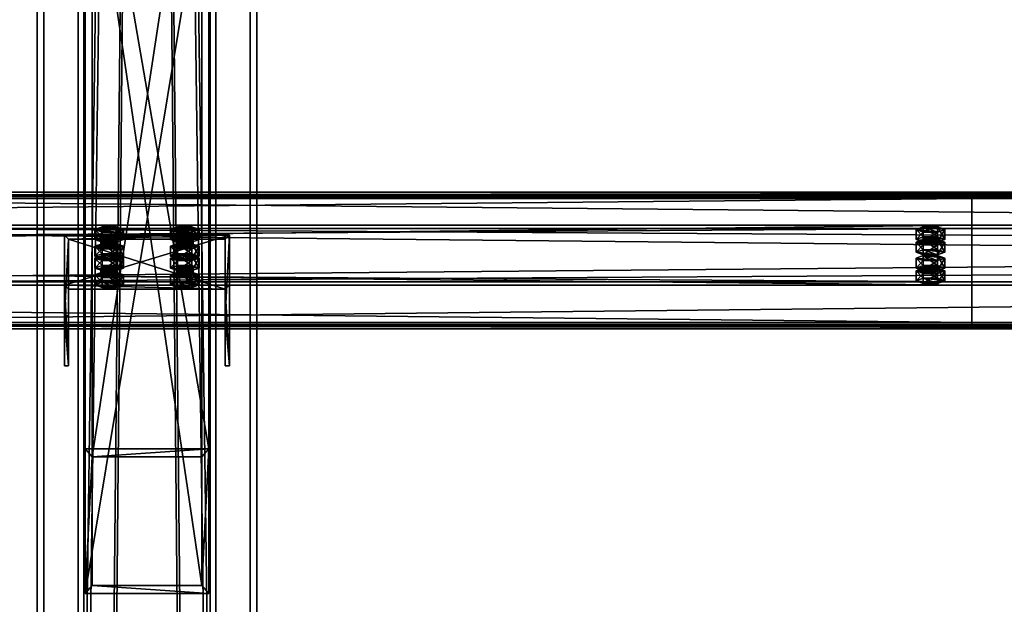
# Model space of a CAD drawing. Header units: millimetres. Extents: x -333 to 67333, y -930 to 39730.
# Tile 623 of 656: x 5407 to 6124, y 22024 to 22449. Entities that reach past the tile are written whole.
import ezdxf

# ---------------------------------------------------------------- set-up
doc = ezdxf.new("R2010")
doc.units = ezdxf.units.MM
for name, color, linetype in [('13', 7, 'Continuous'), ('4', 7, 'Continuous'), ('5', 7, 'Continuous'), ('6', 7, 'Continuous'), ('7', 7, 'Continuous'), ('95', 7, 'Continuous')]:
    doc.layers.add(name, color=color, linetype=linetype)

msp = doc.modelspace()

# ---------------------------------------------------------------- meshes
at = {"layer": '13', "color": 30}
mesh = msp.add_polyface(dxfattribs=at)
corners = [(-330.01, 22226.99, 6954.91), (-330.01, 22299.38, 6939.52), (6099.99, 22299.38, 6939.52), (6099.99, 22226.99, 6954.91), (-330.01, 22258.21, 6745.85), (6099.99, 22258.21, 6745.85), (-330.01, 22318.86, 6732.96), (6099.99, 22318.86, 6732.96), (-330.01, 22321.56, 6745.68), (6099.99, 22321.56, 6745.68), (-330.01, 22323.51, 6745.26), (6099.99, 22323.51, 6745.26), (-330.01, 22320.4, 6730.59), (6099.99, 22320.4, 6730.59), (-330.01, 22255.84, 6744.31), (6099.99, 22255.84, 6744.31), (-330.01, 22297, 6937.98), (6099.99, 22297, 6937.98), (-330.01, 22228.53, 6952.54), (6099.99, 22228.53, 6952.54), (-330.01, 22225.83, 6939.82), (6099.99, 22225.83, 6939.82), (-330.01, 22223.87, 6940.24), (6099.99, 22223.87, 6940.24)]
mesh.append_faces([[corners[k] for k in face] for face in [(0, 2, 3, 3), (1, 5, 2, 2), (4, 7, 5, 5), (6, 9, 7, 7), (8, 11, 9, 9), (10, 13, 11, 11), (12, 15, 13, 13), (14, 17, 15, 15), (16, 19, 17, 17), (18, 21, 19, 19), (20, 23, 21, 21), (22, 3, 23, 23), (20, 0, 22, 22), (8, 12, 10, 10), (3, 21, 23, 23), (11, 7, 9, 9)]], dxfattribs={"vtx0": -1, "color": 30})
mesh.append_faces([[corners[k] for k in face] for face in [(1, 16, 4, 4), (16, 0, 18, 18), (18, 0, 20, 20), (12, 6, 14, 14), (14, 4, 16, 16), (21, 3, 19, 19), (2, 19, 3, 3), (19, 2, 17, 17), (17, 2, 15, 15), (13, 7, 11, 11)]], dxfattribs={"vtx0": -1, "vtx1": -1, "color": 30})
mesh.append_faces([[corners[k] for k in face] for face in [(16, 1, 0, 0), (12, 8, 6, 6), (14, 6, 4, 4), (15, 2, 5, 5), (5, 13, 15, 15), (13, 5, 7, 7)]], dxfattribs={"vtx0": -1, "vtx2": -1, "vtx3": -1, "color": 30})
mesh.append_faces([[corners[k] for k in face] for face in [(0, 1, 2, 2), (1, 4, 5, 5), (4, 6, 7, 7), (6, 8, 9, 9), (8, 10, 11, 11), (10, 12, 13, 13), (12, 14, 15, 15), (14, 16, 17, 17), (16, 18, 19, 19), (18, 20, 21, 21), (20, 22, 23, 23), (22, 0, 3, 3)]], dxfattribs={"vtx2": -1, "vtx3": -1, "color": 30})
mesh = msp.add_polyface(dxfattribs=at)
corners = [(4899.99, 22226.99, 6954.91), (4899.99, 22299.38, 6939.52), (11699.99, 22299.38, 6939.52), (11699.99, 22226.99, 6954.91), (4899.99, 22258.21, 6745.85), (11699.99, 22258.21, 6745.85), (4899.99, 22318.86, 6732.96), (11699.99, 22318.86, 6732.96), (4899.99, 22321.56, 6745.68), (11699.99, 22321.56, 6745.68), (4899.99, 22323.51, 6745.26), (11699.99, 22323.51, 6745.26), (4899.99, 22320.4, 6730.59), (11699.99, 22320.4, 6730.59), (4899.99, 22255.84, 6744.31), (11699.99, 22255.84, 6744.31), (4899.99, 22297, 6937.98), (11699.99, 22297, 6937.98), (4899.99, 22228.53, 6952.54), (11699.99, 22228.53, 6952.54), (4899.99, 22225.83, 6939.82), (11699.99, 22225.83, 6939.82), (4899.99, 22223.87, 6940.24), (11699.99, 22223.87, 6940.24)]
mesh.append_faces([[corners[k] for k in face] for face in [(0, 2, 3, 3), (1, 5, 2, 2), (4, 7, 5, 5), (6, 9, 7, 7), (8, 11, 9, 9), (10, 13, 11, 11), (12, 15, 13, 13), (14, 17, 15, 15), (16, 19, 17, 17), (18, 21, 19, 19), (20, 23, 21, 21), (22, 3, 23, 23), (20, 0, 22, 22), (8, 12, 10, 10), (3, 21, 23, 23), (11, 7, 9, 9)]], dxfattribs={"vtx0": -1, "color": 30})
mesh.append_faces([[corners[k] for k in face] for face in [(1, 16, 4, 4), (16, 0, 18, 18), (18, 0, 20, 20), (12, 6, 14, 14), (14, 4, 16, 16), (21, 3, 19, 19), (2, 19, 3, 3), (19, 2, 17, 17), (17, 2, 15, 15), (13, 7, 11, 11)]], dxfattribs={"vtx0": -1, "vtx1": -1, "color": 30})
mesh.append_faces([[corners[k] for k in face] for face in [(16, 1, 0, 0), (12, 8, 6, 6), (14, 6, 4, 4), (15, 2, 5, 5), (5, 13, 15, 15), (13, 5, 7, 7)]], dxfattribs={"vtx0": -1, "vtx2": -1, "vtx3": -1, "color": 30})
mesh.append_faces([[corners[k] for k in face] for face in [(0, 1, 2, 2), (1, 4, 5, 5), (4, 6, 7, 7), (6, 8, 9, 9), (8, 10, 11, 11), (10, 12, 13, 13), (12, 14, 15, 15), (14, 16, 17, 17), (16, 18, 19, 19), (18, 20, 21, 21), (20, 22, 23, 23), (22, 0, 3, 3)]], dxfattribs={"vtx2": -1, "vtx3": -1, "color": 30})
at = {"layer": '4', "color": 171}
mesh = msp.add_polyface(dxfattribs=at)
corners = [(5455, 22031.39, 6628.51), (5545, 22031.39, 6628.51), (5545, 22574.55, 5227.71), (5455, 22574.55, 5227.71), (5455, 22136.59, 6606.15), (5455, 22658.46, 5260.25), (5545, 22136.59, 6606.15), (5545, 22658.46, 5260.25), (5540, 22579.21, 5229.52), (5460, 22579.21, 5229.52), (5460, 22653.8, 5258.44), (5540, 22653.8, 5258.44), (5460, 22130.75, 6607.39), (5540, 22130.75, 6607.39), (5460, 22037.24, 6627.26), (5540, 22037.24, 6627.26)]
mesh.append_faces([[corners[k] for k in face] for face in [(0, 2, 3, 3), (4, 3, 5, 5), (6, 5, 7, 7), (1, 7, 2, 2), (12, 11, 10, 10), (14, 10, 9, 9), (15, 9, 8, 8), (13, 8, 11, 11)]], dxfattribs={"vtx0": -1, "color": 171})
mesh.append_faces([[corners[k] for k in face] for face in [(2, 8, 3, 3), (8, 7, 11, 11), (11, 7, 10, 10), (3, 9, 5, 5), (9, 3, 8, 8), (5, 10, 7, 7), (4, 12, 0, 0), (12, 6, 13, 13), (13, 6, 15, 15), (0, 14, 1, 1), (14, 0, 12, 12), (1, 15, 6, 6)]], dxfattribs={"vtx0": -1, "vtx1": -1, "color": 171})
mesh.append_faces([[corners[k] for k in face] for face in [(8, 2, 7, 7), (5, 9, 10, 10), (12, 4, 6, 6), (1, 14, 15, 15)]], dxfattribs={"vtx0": -1, "vtx2": -1, "vtx3": -1, "color": 171})
mesh.append_faces([[corners[k] for k in face] for face in [(0, 1, 2, 2), (4, 0, 3, 3), (6, 4, 5, 5), (1, 6, 7, 7), (12, 13, 11, 11), (14, 12, 10, 10), (15, 14, 9, 9), (13, 15, 8, 8)]], dxfattribs={"vtx2": -1, "vtx3": -1, "color": 171})
at = {"layer": '5', "color": 131}
mesh = msp.add_polyface(dxfattribs=at)
corners = [(5454, 29385.28, 2984), (5546, 29385.28, 2984), (5546, 19415.31, 2984), (5454, 19415.31, 2984), (5546, 29385.28, 3076), (5546, 19415.31, 3076), (5454, 29385.28, 3076), (5454, 19415.31, 3076), (5450, 29385.28, 2980), (5450, 29385.28, 3080), (5450, 19415.31, 3080), (5450, 19415.31, 2980), (5550, 29385.28, 3080), (5550, 19415.31, 3080), (5550, 29385.28, 2980), (5550, 19415.31, 2980)]
mesh.append_faces([[corners[k] for k in face] for face in [(0, 2, 3, 3), (1, 5, 2, 2), (4, 7, 5, 5), (6, 3, 7, 7), (8, 10, 11, 11), (9, 13, 10, 10), (12, 15, 13, 13), (14, 11, 15, 15)]], dxfattribs={"vtx0": -1, "color": 131})
mesh.append_faces([[corners[k] for k in face] for face in [(9, 6, 12, 12), (6, 8, 0, 0), (0, 8, 1, 1), (12, 4, 14, 14), (4, 12, 6, 6), (14, 1, 8, 8), (11, 3, 15, 15), (3, 10, 7, 7), (7, 10, 5, 5), (15, 2, 13, 13), (2, 15, 3, 3), (13, 5, 10, 10)]], dxfattribs={"vtx0": -1, "vtx1": -1, "color": 131})
mesh.append_faces([[corners[k] for k in face] for face in [(6, 9, 8, 8), (14, 4, 1, 1), (3, 11, 10, 10), (13, 2, 5, 5)]], dxfattribs={"vtx0": -1, "vtx2": -1, "vtx3": -1, "color": 131})
mesh.append_faces([[corners[k] for k in face] for face in [(0, 1, 2, 2), (1, 4, 5, 5), (4, 6, 7, 7), (6, 0, 3, 3), (8, 9, 10, 10), (9, 12, 13, 13), (12, 14, 15, 15), (14, 8, 11, 11)]], dxfattribs={"vtx2": -1, "vtx3": -1, "color": 131})
at = {"layer": '6', "color": 2}
mesh = msp.add_polyface(dxfattribs=at)
corners = [(5420, 19420.14, 7183.53), (5580, 19420.14, 7183.53), (5580, 30845.34, 4755.1), (5420, 30845.34, 4755.1), (5420, 19420.14, 7347.1), (5420, 30878.6, 4911.61), (5580, 19420.14, 7347.1), (5580, 30878.6, 4911.61), (5575, 30846.38, 4759.99), (5425, 30846.38, 4759.99), (5425, 30877.56, 4906.72), (5575, 30877.56, 4906.72), (5425, 19420.14, 7341.99), (5575, 19420.14, 7341.99), (5425, 19420.14, 7188.64), (5575, 19420.14, 7188.64)]
mesh.append_faces([[corners[k] for k in face] for face in [(0, 2, 3, 3), (4, 3, 5, 5), (6, 5, 7, 7), (1, 7, 2, 2), (12, 11, 10, 10), (14, 10, 9, 9), (15, 9, 8, 8), (13, 8, 11, 11)]], dxfattribs={"vtx0": -1, "color": 2})
mesh.append_faces([[corners[k] for k in face] for face in [(2, 8, 3, 3), (8, 7, 11, 11), (11, 7, 10, 10), (3, 9, 5, 5), (9, 3, 8, 8), (5, 10, 7, 7), (4, 12, 0, 0), (12, 6, 13, 13), (13, 6, 15, 15), (0, 14, 1, 1), (14, 0, 12, 12), (1, 15, 6, 6)]], dxfattribs={"vtx0": -1, "vtx1": -1, "color": 2})
mesh.append_faces([[corners[k] for k in face] for face in [(8, 2, 7, 7), (5, 9, 10, 10), (12, 4, 6, 6), (1, 14, 15, 15)]], dxfattribs={"vtx0": -1, "vtx2": -1, "vtx3": -1, "color": 2})
mesh.append_faces([[corners[k] for k in face] for face in [(0, 1, 2, 2), (4, 0, 3, 3), (6, 4, 5, 5), (1, 6, 7, 7), (12, 13, 11, 11), (14, 12, 10, 10), (15, 14, 9, 9), (13, 15, 8, 8)]], dxfattribs={"vtx2": -1, "vtx3": -1, "color": 2})
at = {"layer": '7', "color": 6}
mesh = msp.add_polyface(dxfattribs=at)
corners = [(5559.99, 22292.22, 6915.49), (5439.99, 22292.22, 6915.49), (5439.99, 22255.84, 6744.31), (5559.99, 22255.84, 6744.31), (5439.99, 22233.53, 6927.96), (5439.99, 22197.15, 6756.78), (5442.99, 22233.53, 6927.96), (5442.99, 22197.15, 6756.78), (5442.99, 22289.29, 6916.11), (5442.99, 22252.9, 6744.93), (5556.99, 22289.29, 6916.11), (5556.99, 22252.9, 6744.93), (5556.99, 22233.53, 6927.96), (5556.99, 22197.15, 6756.78), (5559.99, 22233.53, 6927.96), (5559.99, 22197.15, 6756.78)]
mesh.append_faces([[corners[k] for k in face] for face in [(0, 2, 3, 3), (1, 5, 2, 2), (4, 7, 5, 5), (6, 9, 7, 7), (8, 11, 9, 9), (10, 13, 11, 11), (12, 15, 13, 13), (14, 3, 15, 15), (12, 0, 14, 14), (7, 2, 5, 5)]], dxfattribs={"vtx0": -1, "color": 6})
mesh.append_faces([[corners[k] for k in face] for face in [(1, 8, 4, 4), (8, 0, 10, 10), (10, 0, 12, 12), (3, 11, 15, 15), (11, 2, 9, 9), (9, 2, 7, 7)]], dxfattribs={"vtx0": -1, "vtx1": -1, "color": 6})
mesh.append_faces([[corners[k] for k in face] for face in [(8, 1, 0, 0), (11, 3, 2, 2)]], dxfattribs={"vtx0": -1, "vtx2": -1, "vtx3": -1, "color": 6})
mesh.append_faces([[corners[k] for k in face] for face in [(6, 4, 8, 8), (13, 15, 11, 11)]], dxfattribs={"vtx1": -1, "color": 6})
mesh.append_faces([[corners[k] for k in face] for face in [(0, 1, 2, 2), (1, 4, 5, 5), (4, 6, 7, 7), (6, 8, 9, 9), (8, 10, 11, 11), (10, 12, 13, 13), (12, 14, 15, 15), (14, 0, 3, 3)]], dxfattribs={"vtx2": -1, "vtx3": -1, "color": 6})
at = {"layer": '95', "color": 20}
mesh = msp.add_polyface(dxfattribs=at)
corners = [(5478.49, 22288.98, 6890.62), (5477.69, 22288.36, 6887.68), (5477.69, 22283.47, 6888.72), (5467.29, 22288.36, 6887.68), (5466.49, 22288.98, 6890.62), (5466.49, 22284.09, 6891.66), (5467.29, 22289.6, 6893.55), (5467.29, 22284.71, 6894.59), (5469.49, 22290.06, 6895.7), (5469.49, 22285.17, 6896.74), (5472.49, 22290.23, 6896.49), (5472.49, 22285.34, 6897.53), (5475.49, 22290.06, 6895.7), (5475.49, 22285.17, 6896.74), (5477.69, 22289.6, 6893.55), (5477.69, 22284.71, 6894.59), (5478.49, 22284.09, 6891.66), (5475.49, 22287.9, 6885.53), (5469.49, 22287.9, 6885.53), (5472.49, 22287.73, 6884.75), (5482.88, 22296.32, 6889.06), (5477.69, 22294.45, 6880.25), (5477.69, 22287.11, 6881.81), (5482.88, 22288.98, 6890.62), (5467.29, 22294.45, 6880.25), (5467.29, 22287.11, 6881.81), (5462.1, 22296.32, 6889.06), (5462.1, 22288.98, 6890.62), (5467.29, 22298.19, 6897.86), (5467.29, 22290.85, 6899.42), (5477.69, 22298.19, 6897.86), (5477.69, 22290.85, 6899.42)]
mesh.append_faces([[corners[k] for k in face] for face in [(6, 9, 7, 7), (8, 11, 9, 9), (10, 13, 11, 11), (12, 15, 13, 13), (17, 18, 19, 19), (8, 12, 10, 10), (20, 22, 23, 23), (21, 25, 22, 22), (24, 27, 25, 25), (26, 29, 27, 27), (28, 31, 29, 29), (30, 23, 31, 31), (21, 26, 24, 24), (28, 20, 30, 30), (23, 29, 31, 31), (27, 22, 25, 25)]], dxfattribs={"vtx0": -1, "color": 20})
mesh.append_faces([[corners[k] for k in face] for face in [(18, 17, 3, 3), (3, 17, 4, 4), (4, 0, 6, 6), (6, 14, 8, 8), (26, 20, 28, 28), (29, 22, 27, 27)]], dxfattribs={"vtx0": -1, "vtx1": -1, "color": 20})
mesh.append_faces([[corners[k] for k in face] for face in [(4, 17, 1, 1), (4, 1, 0, 0), (6, 0, 14, 14), (8, 14, 12, 12), (26, 21, 20, 20), (29, 23, 22, 22)]], dxfattribs={"vtx0": -1, "vtx2": -1, "vtx3": -1, "color": 20})
mesh.append_faces([[corners[k] for k in face] for face in [(0, 1, 2, 2), (3, 4, 5, 5), (4, 6, 7, 7), (6, 8, 9, 9), (8, 10, 11, 11), (10, 12, 13, 13), (12, 14, 15, 15), (14, 0, 16, 16), (20, 21, 22, 22), (21, 24, 25, 25), (24, 26, 27, 27), (26, 28, 29, 29), (28, 30, 31, 31), (30, 20, 23, 23)]], dxfattribs={"vtx2": -1, "vtx3": -1, "color": 20})
mesh = msp.add_polyface(dxfattribs=at)
corners = [(5533.49, 22288.98, 6890.62), (5532.69, 22288.36, 6887.68), (5532.69, 22283.47, 6888.72), (5522.29, 22288.36, 6887.68), (5521.49, 22288.98, 6890.62), (5521.49, 22284.09, 6891.66), (5522.29, 22289.6, 6893.55), (5522.29, 22284.71, 6894.59), (5524.49, 22290.06, 6895.7), (5524.49, 22285.17, 6896.74), (5527.49, 22290.23, 6896.49), (5527.49, 22285.34, 6897.53), (5530.49, 22290.06, 6895.7), (5530.49, 22285.17, 6896.74), (5532.69, 22289.6, 6893.55), (5532.69, 22284.71, 6894.59), (5533.49, 22284.09, 6891.66), (5530.49, 22287.9, 6885.53), (5524.49, 22287.9, 6885.53), (5527.49, 22287.73, 6884.75), (5537.88, 22296.32, 6889.06), (5532.69, 22294.45, 6880.25), (5532.69, 22287.11, 6881.81), (5537.88, 22288.98, 6890.62), (5522.29, 22294.45, 6880.25), (5522.29, 22287.11, 6881.81), (5517.1, 22296.32, 6889.06), (5517.1, 22288.98, 6890.62), (5522.29, 22298.19, 6897.86), (5522.29, 22290.85, 6899.42), (5532.69, 22298.19, 6897.86), (5532.69, 22290.85, 6899.42)]
mesh.append_faces([[corners[k] for k in face] for face in [(6, 9, 7, 7), (8, 11, 9, 9), (10, 13, 11, 11), (12, 15, 13, 13), (17, 18, 19, 19), (8, 12, 10, 10), (20, 22, 23, 23), (21, 25, 22, 22), (24, 27, 25, 25), (26, 29, 27, 27), (28, 31, 29, 29), (30, 23, 31, 31), (21, 26, 24, 24), (28, 20, 30, 30), (23, 29, 31, 31), (27, 22, 25, 25)]], dxfattribs={"vtx0": -1, "color": 20})
mesh.append_faces([[corners[k] for k in face] for face in [(18, 17, 3, 3), (3, 1, 4, 4), (4, 1, 6, 6), (6, 14, 8, 8), (26, 20, 28, 28), (29, 22, 27, 27)]], dxfattribs={"vtx0": -1, "vtx1": -1, "color": 20})
mesh.append_faces([[corners[k] for k in face] for face in [(3, 17, 1, 1), (6, 1, 0, 0), (6, 0, 14, 14), (8, 14, 12, 12), (26, 21, 20, 20), (29, 23, 22, 22)]], dxfattribs={"vtx0": -1, "vtx2": -1, "vtx3": -1, "color": 20})
mesh.append_faces([[corners[k] for k in face] for face in [(0, 1, 2, 2), (3, 4, 5, 5), (4, 6, 7, 7), (6, 8, 9, 9), (8, 10, 11, 11), (10, 12, 13, 13), (12, 14, 15, 15), (14, 0, 16, 16), (20, 21, 22, 22), (21, 24, 25, 25), (24, 26, 27, 27), (26, 28, 29, 29), (28, 30, 31, 31), (30, 20, 23, 23)]], dxfattribs={"vtx2": -1, "vtx3": -1, "color": 20})
mesh = msp.add_polyface(dxfattribs=at)
corners = [(6075.99, 22288.98, 6890.62), (6075.19, 22288.36, 6887.68), (6075.19, 22286.4, 6888.1), (6075.99, 22287.02, 6891.03), (6072.99, 22287.9, 6885.53), (6072.99, 22285.94, 6885.95), (6069.99, 22287.73, 6884.75), (6069.99, 22285.78, 6885.16), (6066.99, 22287.9, 6885.53), (6066.99, 22285.94, 6885.95), (6064.79, 22288.36, 6887.68), (6064.79, 22286.4, 6888.1), (6063.99, 22288.98, 6890.62), (6063.99, 22287.02, 6891.03), (6064.79, 22289.6, 6893.55), (6064.79, 22287.65, 6893.97), (6066.99, 22290.06, 6895.7), (6066.99, 22288.1, 6896.12), (6069.99, 22290.23, 6896.49), (6069.99, 22288.27, 6896.9), (6072.99, 22290.06, 6895.7), (6072.99, 22288.1, 6896.12), (6075.19, 22289.6, 6893.55), (6075.19, 22287.65, 6893.97), (6080.38, 22287.02, 6891.03), (6075.19, 22285.15, 6882.23), (6075.19, 22277.82, 6883.79), (6080.38, 22279.69, 6892.59), (6064.79, 22285.15, 6882.23), (6064.79, 22277.82, 6883.79), (6059.6, 22287.02, 6891.03), (6059.6, 22279.69, 6892.59), (6064.79, 22288.9, 6899.84), (6064.79, 22281.56, 6901.4), (6075.19, 22288.9, 6899.84), (6075.19, 22281.56, 6901.4), (6080.38, 22296.32, 6889.06), (6075.19, 22294.45, 6880.25), (6075.19, 22287.11, 6881.81), (6080.38, 22288.98, 6890.62), (6064.79, 22294.45, 6880.25), (6064.79, 22287.11, 6881.81), (6059.6, 22296.32, 6889.06), (6059.6, 22288.98, 6890.62), (6064.79, 22298.19, 6897.86), (6064.79, 22290.85, 6899.42), (6075.19, 22298.19, 6897.86), (6075.19, 22290.85, 6899.42), (6075.99, 22268.19, 6792.8), (6075.19, 22267.57, 6789.87), (6075.19, 22265.61, 6790.28), (6075.99, 22266.23, 6793.22), (6072.99, 22267.11, 6787.72), (6072.99, 22265.15, 6788.14), (6069.99, 22266.94, 6786.93), (6069.99, 22264.99, 6787.35), (6066.99, 22267.11, 6787.72), (6066.99, 22265.15, 6788.14), (6064.79, 22267.57, 6789.87), (6064.79, 22265.61, 6790.28), (6063.99, 22268.19, 6792.8), (6063.99, 22266.23, 6793.22), (6064.79, 22268.81, 6795.74), (6064.79, 22266.86, 6796.15), (6066.99, 22269.27, 6797.89), (6066.99, 22267.31, 6798.3), (6069.99, 22269.44, 6798.67), (6069.99, 22267.48, 6799.09), (6072.99, 22269.27, 6797.89), (6072.99, 22267.31, 6798.3), (6075.19, 22268.81, 6795.74), (6075.19, 22266.86, 6796.15), (6080.38, 22266.23, 6793.22), (6075.19, 22264.36, 6784.41), (6075.19, 22257.03, 6785.97), (6080.38, 22258.9, 6794.78), (6064.79, 22264.36, 6784.41), (6064.79, 22257.03, 6785.97), (6059.6, 22266.23, 6793.22), (6059.6, 22258.9, 6794.78), (6064.79, 22268.1, 6802.02), (6064.79, 22260.77, 6803.58), (6075.19, 22268.1, 6802.02), (6075.19, 22260.77, 6803.58), (6080.38, 22275.53, 6791.24), (6075.19, 22273.65, 6782.44), (6075.19, 22266.32, 6784), (6080.38, 22268.19, 6792.8), (6064.79, 22273.65, 6782.44), (6064.79, 22266.32, 6784), (6059.6, 22275.53, 6791.24), (6059.6, 22268.19, 6792.8), (6064.79, 22277.4, 6800.05), (6064.79, 22270.06, 6801.61), (6075.19, 22277.4, 6800.05), (6075.19, 22270.06, 6801.61)]
mesh.append_faces([[corners[k] for k in face] for face in [(0, 2, 3, 3), (1, 5, 2, 2), (4, 7, 5, 5), (6, 9, 7, 7), (8, 11, 9, 9), (10, 13, 11, 11), (12, 15, 13, 13), (14, 17, 15, 15), (16, 19, 17, 17), (18, 21, 19, 19), (20, 23, 21, 21), (22, 3, 23, 23), (4, 8, 6, 6), (16, 20, 18, 18), (23, 19, 21, 21), (11, 7, 9, 9), (24, 26, 27, 27), (25, 29, 26, 26), (28, 31, 29, 29), (30, 33, 31, 31), (32, 35, 33, 33), (34, 27, 35, 35), (25, 30, 28, 28), (32, 24, 34, 34), (27, 33, 35, 35), (31, 26, 29, 29), (36, 38, 39, 39), (37, 41, 38, 38), (40, 43, 41, 41), (42, 45, 43, 43), (44, 47, 45, 45), (46, 39, 47, 47), (37, 42, 40, 40), (44, 36, 46, 46), (39, 45, 47, 47), (43, 38, 41, 41), (48, 50, 51, 51), (49, 53, 50, 50), (52, 55, 53, 53), (54, 57, 55, 55), (56, 59, 57, 57), (58, 61, 59, 59), (60, 63, 61, 61), (62, 65, 63, 63), (64, 67, 65, 65), (66, 69, 67, 67), (68, 71, 69, 69), (70, 51, 71, 71), (52, 56, 54, 54), (64, 68, 66, 66), (71, 67, 69, 69), (59, 55, 57, 57), (72, 74, 75, 75), (73, 77, 74, 74), (76, 79, 77, 77), (78, 81, 79, 79), (80, 83, 81, 81), (82, 75, 83, 83), (73, 78, 76, 76), (80, 72, 82, 82), (75, 81, 83, 83), (79, 74, 77, 77), (84, 86, 87, 87), (85, 89, 86, 86), (88, 91, 89, 89), (90, 93, 91, 91), (92, 95, 93, 93), (94, 87, 95, 95), (85, 90, 88, 88), (92, 84, 94, 94), (87, 93, 95, 95), (91, 86, 89, 89)]], dxfattribs={"vtx0": -1, "color": 20})
mesh.append_faces([[corners[k] for k in face] for face in [(8, 4, 10, 10), (10, 4, 12, 12), (12, 0, 14, 14), (14, 0, 16, 16), (19, 23, 17, 17), (17, 3, 15, 15), (15, 2, 13, 13), (13, 5, 11, 11), (30, 24, 32, 32), (33, 26, 31, 31), (42, 37, 44, 44), (45, 38, 43, 43), (56, 52, 58, 58), (58, 49, 60, 60), (60, 49, 62, 62), (62, 70, 64, 64), (67, 71, 65, 65), (65, 51, 63, 63), (63, 50, 61, 61), (61, 53, 59, 59), (78, 72, 80, 80), (81, 74, 79, 79), (90, 85, 92, 92), (93, 86, 91, 91)]], dxfattribs={"vtx0": -1, "vtx1": -1, "color": 20})
mesh.append_faces([[corners[k] for k in face] for face in [(12, 4, 1, 1), (12, 1, 0, 0), (16, 0, 22, 22), (16, 22, 20, 20), (17, 23, 3, 3), (15, 3, 2, 2), (13, 2, 5, 5), (11, 5, 7, 7), (30, 25, 24, 24), (33, 27, 26, 26), (44, 37, 36, 36), (45, 39, 38, 38), (58, 52, 49, 49), (62, 49, 48, 48), (62, 48, 70, 70), (64, 70, 68, 68), (65, 71, 51, 51), (63, 51, 50, 50), (61, 50, 53, 53), (59, 53, 55, 55), (78, 73, 72, 72), (81, 75, 74, 74), (92, 85, 84, 84), (93, 87, 86, 86)]], dxfattribs={"vtx0": -1, "vtx2": -1, "vtx3": -1, "color": 20})
mesh.append_faces([[corners[k] for k in face] for face in [(0, 1, 2, 2), (1, 4, 5, 5), (4, 6, 7, 7), (6, 8, 9, 9), (8, 10, 11, 11), (10, 12, 13, 13), (12, 14, 15, 15), (14, 16, 17, 17), (16, 18, 19, 19), (18, 20, 21, 21), (20, 22, 23, 23), (22, 0, 3, 3), (24, 25, 26, 26), (25, 28, 29, 29), (28, 30, 31, 31), (30, 32, 33, 33), (32, 34, 35, 35), (34, 24, 27, 27), (36, 37, 38, 38), (37, 40, 41, 41), (40, 42, 43, 43), (42, 44, 45, 45), (44, 46, 47, 47), (46, 36, 39, 39), (48, 49, 50, 50), (49, 52, 53, 53), (52, 54, 55, 55), (54, 56, 57, 57), (56, 58, 59, 59), (58, 60, 61, 61), (60, 62, 63, 63), (62, 64, 65, 65), (64, 66, 67, 67), (66, 68, 69, 69), (68, 70, 71, 71), (70, 48, 51, 51), (72, 73, 74, 74), (73, 76, 77, 77), (76, 78, 79, 79), (78, 80, 81, 81), (80, 82, 83, 83), (82, 72, 75, 75), (84, 85, 86, 86), (85, 88, 89, 89), (88, 90, 91, 91), (90, 92, 93, 93), (92, 94, 95, 95), (94, 84, 87, 87)]], dxfattribs={"vtx2": -1, "vtx3": -1, "color": 20})
mesh = msp.add_polyface(dxfattribs=at)
corners = [(5478.49, 22288.98, 6890.62), (5477.69, 22283.47, 6888.72), (5478.49, 22284.09, 6891.66), (5477.69, 22288.36, 6887.68), (5475.49, 22287.9, 6885.53), (5475.49, 22283.01, 6886.57), (5472.49, 22287.73, 6884.75), (5472.49, 22282.84, 6885.79), (5469.49, 22287.9, 6885.53), (5469.49, 22283.01, 6886.57), (5467.29, 22288.36, 6887.68), (5467.29, 22283.47, 6888.72), (5466.49, 22284.09, 6891.66), (5466.49, 22288.98, 6890.62), (5467.29, 22284.71, 6894.59), (5477.69, 22289.6, 6893.55), (5477.69, 22284.71, 6894.59), (5472.49, 22285.34, 6897.53), (5475.49, 22285.17, 6896.74), (5469.49, 22285.17, 6896.74), (5482.88, 22284.09, 6891.66), (5477.69, 22282.22, 6882.85), (5477.69, 22274.88, 6884.41), (5482.88, 22276.75, 6893.22), (5467.29, 22282.22, 6882.85), (5467.29, 22274.88, 6884.41), (5462.1, 22284.09, 6891.66), (5462.1, 22276.75, 6893.22), (5467.29, 22285.96, 6900.46), (5467.29, 22278.62, 6902.02), (5477.69, 22285.96, 6900.46), (5477.69, 22278.62, 6902.02), (5462.1, 22275.53, 6791.24), (5482.88, 22275.53, 6791.24), (5467.29, 22277.4, 6800.05), (5477.69, 22277.4, 6800.05)]
mesh.append_faces([[corners[k] for k in face] for face in [(0, 1, 2, 2), (3, 5, 1, 1), (4, 7, 5, 5), (6, 9, 7, 7), (8, 11, 9, 9), (10, 12, 11, 11), (13, 14, 12, 12), (15, 2, 16, 16), (16, 17, 18, 18), (9, 5, 7, 7), (20, 22, 23, 23), (21, 25, 22, 22), (24, 27, 25, 25), (26, 29, 27, 27), (28, 31, 29, 29), (30, 23, 31, 31), (21, 26, 24, 24), (28, 20, 30, 30), (23, 29, 31, 31), (34, 33, 35, 35)]], dxfattribs={"vtx0": -1, "color": 20})
mesh.append_faces([[corners[k] for k in face] for face in [(17, 16, 19, 19), (19, 2, 14, 14), (14, 1, 12, 12), (12, 5, 11, 11), (11, 5, 9, 9), (26, 20, 28, 28), (29, 22, 27, 27), (32, 33, 34, 34)]], dxfattribs={"vtx0": -1, "vtx1": -1, "color": 20})
mesh.append_faces([[corners[k] for k in face] for face in [(19, 16, 2, 2), (14, 2, 1, 1), (12, 1, 5, 5), (26, 21, 20, 20)]], dxfattribs={"vtx0": -1, "vtx2": -1, "vtx3": -1, "color": 20})
mesh.append_faces([[corners[k] for k in face] for face in [(3, 4, 5, 5), (4, 6, 7, 7), (6, 8, 9, 9), (8, 10, 11, 11), (20, 21, 22, 22), (21, 24, 25, 25), (24, 26, 27, 27), (26, 28, 29, 29), (28, 30, 31, 31), (30, 20, 23, 23)]], dxfattribs={"vtx2": -1, "vtx3": -1, "color": 20})
mesh = msp.add_polyface(dxfattribs=at)
corners = [(5533.49, 22288.98, 6890.62), (5532.69, 22283.47, 6888.72), (5533.49, 22284.09, 6891.66), (5532.69, 22288.36, 6887.68), (5530.49, 22287.9, 6885.53), (5530.49, 22283.01, 6886.57), (5527.49, 22287.73, 6884.75), (5527.49, 22282.84, 6885.79), (5524.49, 22287.9, 6885.53), (5524.49, 22283.01, 6886.57), (5522.29, 22288.36, 6887.68), (5522.29, 22283.47, 6888.72), (5521.49, 22284.09, 6891.66), (5521.49, 22288.98, 6890.62), (5522.29, 22284.71, 6894.59), (5532.69, 22289.6, 6893.55), (5532.69, 22284.71, 6894.59), (5527.49, 22285.34, 6897.53), (5530.49, 22285.17, 6896.74), (5524.49, 22285.17, 6896.74), (5537.88, 22284.09, 6891.66), (5532.69, 22282.22, 6882.85), (5532.69, 22274.88, 6884.41), (5537.88, 22276.75, 6893.22), (5522.29, 22282.22, 6882.85), (5522.29, 22274.88, 6884.41), (5517.1, 22284.09, 6891.66), (5517.1, 22276.75, 6893.22), (5522.29, 22285.96, 6900.46), (5522.29, 22278.62, 6902.02), (5532.69, 22285.96, 6900.46), (5532.69, 22278.62, 6902.02), (5517.1, 22275.53, 6791.24), (5537.88, 22275.53, 6791.24), (5522.29, 22277.4, 6800.05), (5532.69, 22277.4, 6800.05)]
mesh.append_faces([[corners[k] for k in face] for face in [(0, 1, 2, 2), (3, 5, 1, 1), (4, 7, 5, 5), (6, 9, 7, 7), (8, 11, 9, 9), (10, 12, 11, 11), (13, 14, 12, 12), (15, 2, 16, 16), (16, 17, 18, 18), (11, 7, 9, 9), (20, 22, 23, 23), (21, 25, 22, 22), (24, 27, 25, 25), (26, 29, 27, 27), (28, 31, 29, 29), (30, 23, 31, 31), (21, 26, 24, 24), (28, 20, 30, 30), (23, 29, 31, 31), (34, 33, 35, 35)]], dxfattribs={"vtx0": -1, "color": 20})
mesh.append_faces([[corners[k] for k in face] for face in [(17, 16, 19, 19), (19, 2, 14, 14), (14, 1, 12, 12), (12, 5, 11, 11), (26, 20, 28, 28), (29, 22, 27, 27), (32, 33, 34, 34)]], dxfattribs={"vtx0": -1, "vtx1": -1, "color": 20})
mesh.append_faces([[corners[k] for k in face] for face in [(19, 16, 2, 2), (14, 2, 1, 1), (12, 1, 5, 5), (11, 5, 7, 7), (26, 21, 20, 20)]], dxfattribs={"vtx0": -1, "vtx2": -1, "vtx3": -1, "color": 20})
mesh.append_faces([[corners[k] for k in face] for face in [(3, 4, 5, 5), (4, 6, 7, 7), (6, 8, 9, 9), (8, 10, 11, 11), (20, 21, 22, 22), (21, 24, 25, 25), (24, 26, 27, 27), (26, 28, 29, 29), (28, 30, 31, 31), (30, 20, 23, 23)]], dxfattribs={"vtx2": -1, "vtx3": -1, "color": 20})
mesh = msp.add_polyface(dxfattribs=at)
corners = [(5467.29, 22278.62, 6902.02), (5482.88, 22276.75, 6893.22), (5477.69, 22274.88, 6884.41), (5462.1, 22276.75, 6893.22), (5467.29, 22274.88, 6884.41), (5478.49, 22268.19, 6792.8), (5477.69, 22267.57, 6789.87), (5477.69, 22262.68, 6790.91), (5467.29, 22267.57, 6789.87), (5466.49, 22268.19, 6792.8), (5466.49, 22263.3, 6793.84), (5467.29, 22268.81, 6795.74), (5467.29, 22263.92, 6796.78), (5469.49, 22269.27, 6797.89), (5469.49, 22264.38, 6798.92), (5472.49, 22269.44, 6798.67), (5472.49, 22264.55, 6799.71), (5475.49, 22269.27, 6797.89), (5475.49, 22264.38, 6798.92), (5477.69, 22268.81, 6795.74), (5477.69, 22263.92, 6796.78), (5478.49, 22263.3, 6793.84), (5475.49, 22267.11, 6787.72), (5469.49, 22267.11, 6787.72), (5472.49, 22266.94, 6786.93), (5482.88, 22275.53, 6791.24), (5477.69, 22273.65, 6782.44), (5477.69, 22266.32, 6784), (5482.88, 22268.19, 6792.8), (5467.29, 22273.65, 6782.44), (5467.29, 22266.32, 6784), (5462.1, 22275.53, 6791.24), (5462.1, 22268.19, 6792.8), (5467.29, 22277.4, 6800.05), (5467.29, 22270.06, 6801.61), (5477.69, 22277.4, 6800.05), (5477.69, 22270.06, 6801.61)]
mesh.append_faces([[corners[k] for k in face] for face in [(3, 2, 4, 4), (11, 14, 12, 12), (13, 16, 14, 14), (15, 18, 16, 16), (17, 20, 18, 18), (22, 23, 24, 24), (13, 17, 15, 15), (25, 27, 28, 28), (26, 30, 27, 27), (29, 32, 30, 30), (31, 34, 32, 32), (33, 36, 34, 34), (35, 28, 36, 36), (26, 31, 29, 29), (28, 34, 36, 36), (32, 27, 30, 30)]], dxfattribs={"vtx0": -1, "color": 20})
mesh.append_faces([[corners[k] for k in face] for face in [(23, 22, 8, 8), (8, 22, 9, 9), (9, 5, 11, 11), (11, 5, 13, 13), (34, 27, 32, 32)]], dxfattribs={"vtx0": -1, "vtx1": -1, "color": 20})
mesh.append_faces([[corners[k] for k in face] for face in [(0, 1, 2, 2), (9, 22, 6, 6), (9, 6, 5, 5), (13, 5, 19, 19), (13, 19, 17, 17), (31, 26, 25, 25), (34, 28, 27, 27)]], dxfattribs={"vtx0": -1, "vtx2": -1, "vtx3": -1, "color": 20})
mesh.append_faces([[corners[k] for k in face] for face in [(5, 6, 7, 7), (8, 9, 10, 10), (9, 11, 12, 12), (11, 13, 14, 14), (13, 15, 16, 16), (15, 17, 18, 18), (17, 19, 20, 20), (19, 5, 21, 21), (25, 26, 27, 27), (26, 29, 30, 30), (29, 31, 32, 32), (31, 33, 34, 34), (33, 35, 36, 36), (35, 25, 28, 28)]], dxfattribs={"vtx2": -1, "vtx3": -1, "color": 20})
mesh = msp.add_polyface(dxfattribs=at)
corners = [(5522.29, 22278.62, 6902.02), (5537.88, 22276.75, 6893.22), (5532.69, 22274.88, 6884.41), (5517.1, 22276.75, 6893.22), (5522.29, 22274.88, 6884.41), (5533.49, 22268.19, 6792.8), (5532.69, 22267.57, 6789.87), (5532.69, 22262.68, 6790.91), (5522.29, 22267.57, 6789.87), (5521.49, 22268.19, 6792.8), (5521.49, 22263.3, 6793.84), (5522.29, 22268.81, 6795.74), (5522.29, 22263.92, 6796.78), (5524.49, 22269.27, 6797.89), (5524.49, 22264.38, 6798.92), (5527.49, 22269.44, 6798.67), (5527.49, 22264.55, 6799.71), (5530.49, 22269.27, 6797.89), (5530.49, 22264.38, 6798.92), (5532.69, 22268.81, 6795.74), (5532.69, 22263.92, 6796.78), (5533.49, 22263.3, 6793.84), (5530.49, 22267.11, 6787.72), (5524.49, 22267.11, 6787.72), (5527.49, 22266.94, 6786.93), (5537.88, 22275.53, 6791.24), (5532.69, 22273.65, 6782.44), (5532.69, 22266.32, 6784), (5537.88, 22268.19, 6792.8), (5522.29, 22273.65, 6782.44), (5522.29, 22266.32, 6784), (5517.1, 22275.53, 6791.24), (5517.1, 22268.19, 6792.8), (5522.29, 22277.4, 6800.05), (5522.29, 22270.06, 6801.61), (5532.69, 22277.4, 6800.05), (5532.69, 22270.06, 6801.61)]
mesh.append_faces([[corners[k] for k in face] for face in [(3, 2, 4, 4), (11, 14, 12, 12), (13, 16, 14, 14), (15, 18, 16, 16), (17, 20, 18, 18), (22, 23, 24, 24), (15, 19, 17, 17), (25, 27, 28, 28), (26, 30, 27, 27), (29, 32, 30, 30), (31, 34, 32, 32), (33, 36, 34, 34), (35, 28, 36, 36), (26, 31, 29, 29), (28, 34, 36, 36), (32, 27, 30, 30)]], dxfattribs={"vtx0": -1, "color": 20})
mesh.append_faces([[corners[k] for k in face] for face in [(23, 22, 8, 8), (8, 22, 9, 9), (9, 5, 11, 11), (11, 5, 13, 13), (13, 19, 15, 15), (34, 27, 32, 32)]], dxfattribs={"vtx0": -1, "vtx1": -1, "color": 20})
mesh.append_faces([[corners[k] for k in face] for face in [(0, 1, 2, 2), (9, 22, 6, 6), (9, 6, 5, 5), (13, 5, 19, 19), (31, 26, 25, 25), (34, 28, 27, 27)]], dxfattribs={"vtx0": -1, "vtx2": -1, "vtx3": -1, "color": 20})
mesh.append_faces([[corners[k] for k in face] for face in [(5, 6, 7, 7), (8, 9, 10, 10), (9, 11, 12, 12), (11, 13, 14, 14), (13, 15, 16, 16), (15, 17, 18, 18), (17, 19, 20, 20), (19, 5, 21, 21), (25, 26, 27, 27), (26, 29, 30, 30), (29, 31, 32, 32), (31, 33, 34, 34), (33, 35, 36, 36), (35, 25, 28, 28)]], dxfattribs={"vtx2": -1, "vtx3": -1, "color": 20})
mesh = msp.add_polyface(dxfattribs=at)
corners = [(5478.49, 22268.19, 6792.8), (5477.69, 22262.68, 6790.91), (5478.49, 22263.3, 6793.84), (5477.69, 22267.57, 6789.87), (5475.49, 22267.11, 6787.72), (5475.49, 22262.22, 6788.76), (5472.49, 22266.94, 6786.93), (5472.49, 22262.05, 6787.97), (5469.49, 22267.11, 6787.72), (5469.49, 22262.22, 6788.76), (5467.29, 22267.57, 6789.87), (5467.29, 22262.68, 6790.91), (5466.49, 22263.3, 6793.84), (5466.49, 22268.19, 6792.8), (5467.29, 22263.92, 6796.78), (5477.69, 22268.81, 6795.74), (5477.69, 22263.92, 6796.78), (5472.49, 22264.55, 6799.71), (5475.49, 22264.38, 6798.92), (5469.49, 22264.38, 6798.92), (5482.88, 22263.3, 6793.84), (5477.69, 22261.43, 6785.04), (5477.69, 22254.09, 6786.6), (5482.88, 22255.96, 6795.4), (5467.29, 22261.43, 6785.04), (5467.29, 22254.09, 6786.6), (5462.1, 22263.3, 6793.84), (5462.1, 22255.96, 6795.4), (5467.29, 22265.17, 6802.65), (5467.29, 22257.83, 6804.2), (5477.69, 22265.17, 6802.65), (5477.69, 22257.83, 6804.2)]
mesh.append_faces([[corners[k] for k in face] for face in [(0, 1, 2, 2), (3, 5, 1, 1), (4, 7, 5, 5), (6, 9, 7, 7), (8, 11, 9, 9), (10, 12, 11, 11), (13, 14, 12, 12), (15, 2, 16, 16), (16, 17, 18, 18), (9, 5, 7, 7), (20, 22, 23, 23), (21, 25, 22, 22), (24, 27, 25, 25), (26, 29, 27, 27), (28, 31, 29, 29), (30, 23, 31, 31), (21, 26, 24, 24), (28, 20, 30, 30), (23, 29, 31, 31), (27, 22, 25, 25)]], dxfattribs={"vtx0": -1, "color": 20})
mesh.append_faces([[corners[k] for k in face] for face in [(17, 16, 19, 19), (19, 2, 14, 14), (14, 1, 12, 12), (12, 5, 11, 11), (11, 5, 9, 9), (26, 20, 28, 28), (29, 22, 27, 27)]], dxfattribs={"vtx0": -1, "vtx1": -1, "color": 20})
mesh.append_faces([[corners[k] for k in face] for face in [(19, 16, 2, 2), (14, 2, 1, 1), (12, 1, 5, 5), (26, 21, 20, 20), (29, 23, 22, 22)]], dxfattribs={"vtx0": -1, "vtx2": -1, "vtx3": -1, "color": 20})
mesh.append_faces([[corners[k] for k in face] for face in [(3, 4, 5, 5), (4, 6, 7, 7), (6, 8, 9, 9), (8, 10, 11, 11), (20, 21, 22, 22), (21, 24, 25, 25), (24, 26, 27, 27), (26, 28, 29, 29), (28, 30, 31, 31), (30, 20, 23, 23)]], dxfattribs={"vtx2": -1, "vtx3": -1, "color": 20})
mesh = msp.add_polyface(dxfattribs=at)
corners = [(5533.49, 22268.19, 6792.8), (5532.69, 22262.68, 6790.91), (5533.49, 22263.3, 6793.84), (5532.69, 22267.57, 6789.87), (5530.49, 22267.11, 6787.72), (5530.49, 22262.22, 6788.76), (5527.49, 22266.94, 6786.93), (5527.49, 22262.05, 6787.97), (5524.49, 22267.11, 6787.72), (5524.49, 22262.22, 6788.76), (5522.29, 22267.57, 6789.87), (5522.29, 22262.68, 6790.91), (5521.49, 22263.3, 6793.84), (5521.49, 22268.19, 6792.8), (5522.29, 22263.92, 6796.78), (5532.69, 22268.81, 6795.74), (5532.69, 22263.92, 6796.78), (5527.49, 22264.55, 6799.71), (5530.49, 22264.38, 6798.92), (5524.49, 22264.38, 6798.92), (5537.88, 22263.3, 6793.84), (5532.69, 22261.43, 6785.04), (5532.69, 22254.09, 6786.6), (5537.88, 22255.96, 6795.4), (5522.29, 22261.43, 6785.04), (5522.29, 22254.09, 6786.6), (5517.1, 22263.3, 6793.84), (5517.1, 22255.96, 6795.4), (5522.29, 22265.17, 6802.65), (5522.29, 22257.83, 6804.2), (5532.69, 22265.17, 6802.65), (5532.69, 22257.83, 6804.2)]
mesh.append_faces([[corners[k] for k in face] for face in [(0, 1, 2, 2), (3, 5, 1, 1), (4, 7, 5, 5), (6, 9, 7, 7), (8, 11, 9, 9), (10, 12, 11, 11), (13, 14, 12, 12), (15, 2, 16, 16), (16, 17, 18, 18), (11, 7, 9, 9), (20, 22, 23, 23), (21, 25, 22, 22), (24, 27, 25, 25), (26, 29, 27, 27), (28, 31, 29, 29), (30, 23, 31, 31), (21, 26, 24, 24), (28, 20, 30, 30), (23, 29, 31, 31), (27, 22, 25, 25)]], dxfattribs={"vtx0": -1, "color": 20})
mesh.append_faces([[corners[k] for k in face] for face in [(17, 16, 19, 19), (19, 2, 14, 14), (14, 1, 12, 12), (12, 5, 11, 11), (26, 20, 28, 28), (29, 22, 27, 27)]], dxfattribs={"vtx0": -1, "vtx1": -1, "color": 20})
mesh.append_faces([[corners[k] for k in face] for face in [(19, 16, 2, 2), (14, 2, 1, 1), (12, 1, 5, 5), (11, 5, 7, 7), (26, 21, 20, 20), (29, 23, 22, 22)]], dxfattribs={"vtx0": -1, "vtx2": -1, "vtx3": -1, "color": 20})
mesh.append_faces([[corners[k] for k in face] for face in [(3, 4, 5, 5), (4, 6, 7, 7), (6, 8, 9, 9), (8, 10, 11, 11), (20, 21, 22, 22), (21, 24, 25, 25), (24, 26, 27, 27), (26, 28, 29, 29), (28, 30, 31, 31), (30, 20, 23, 23)]], dxfattribs={"vtx2": -1, "vtx3": -1, "color": 20})

doc.saveas('drawing.dxf')
